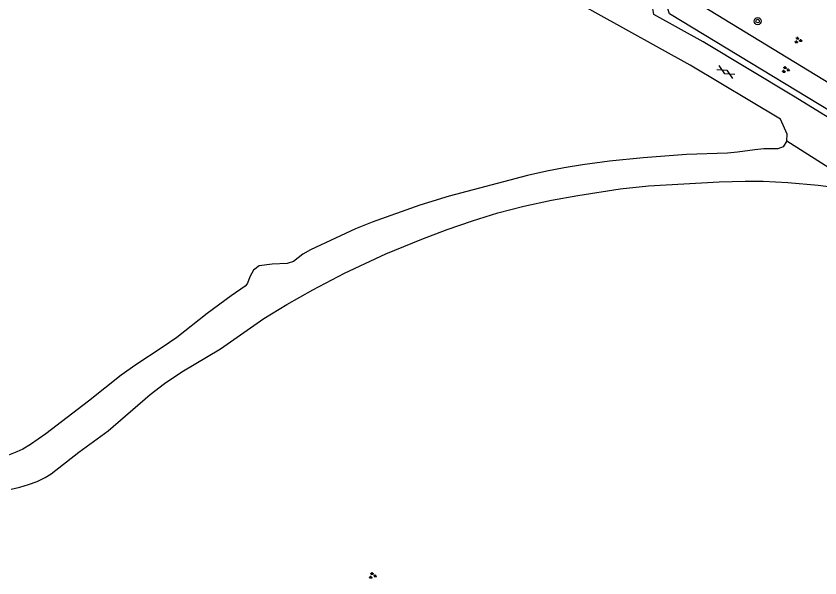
# Model space of a CAD drawing. Extents: x 128999 to 131010, y 395498 to 399007.
# Drawn here: x 130815.6 to 130905.2, y 398065.6 to 398128.3 of the extents above; entities that cross this region are included whole.
import ezdxf

# ---------------------------------------------------------------- set-up
doc = ezdxf.new("R2010")
doc.units = 0
for name, color, linetype in [('gg-afsc-hekwerk', 7, 'Continuous'), ('gg-knt-verharding', 7, 'Continuous'), ('gt-grn-groengrens', 7, 'Continuous'), ('gt-grn-weggrens', 7, 'Continuous'), ('gt-symb-boom', 7, 'Continuous'), ('gt-symb-gesloten verharding', 7, 'Continuous'), ('gt-symb-groenvak', 7, 'Continuous')]:
    doc.layers.add(name, color=color, linetype=linetype)

# ---------------------------------------------------------------- blocks, each defined once
blk = doc.blocks.new('gt0-GESVH1')
at = {"layer": 'gt-symb-gesloten verharding'}
for p, q in [((-0.992, -0.261), (0.008, 0.239)), ((0.008, -0.261), (-0.992, 0.239)), ((0.008, 0.239), (1.008, -0.261)), ((1.008, 0.239), (0.008, -0.261))]:
    blk.add_line(p, q, dxfattribs=at)
blk = doc.blocks.new('gt0-BOOM')
at = {"layer": 'gt-symb-boom'}
for radius in [0.4, 0.2]:
    blk.add_circle((0, 0), radius, dxfattribs=at)
blk = doc.blocks.new('gt0-GRVAK')
at = {"layer": 'gt-symb-groenvak'}
for p, q in [((-0.11, 0.189), (-0.228, 0.24)), ((-0.182, 0.153), (0.088, 0.153)), ((-0.091, 0.211), (-0.156, 0.322)), ((-0.047, 0.214), (-0.047, 0.393)), ((-0.004, 0.211), (0.061, 0.322)), ((0.015, 0.189), (0.133, 0.24)), ((0.262, -0.052), (0.197, 0.059)), ((0.305, -0.049), (0.305, 0.13)), ((0.349, -0.052), (0.414, 0.059)), ((-0.245, -0.228), (-0.363, -0.177)), ((-0.318, -0.264), (-0.047, -0.264)), ((-0.226, -0.206), (-0.291, -0.095)), ((-0.183, -0.203), (-0.183, -0.024)), ((-0.139, -0.206), (-0.074, -0.095)), ((-0.12, -0.228), (-0.002, -0.177)), ((0.243, -0.074), (0.125, -0.023)), ((0.17, -0.11), (0.441, -0.11)), ((0.368, -0.074), (0.486, -0.023))]:
    blk.add_line(p, q, dxfattribs=at)

msp = doc.modelspace()

# ---------------------------------------------------------------- linework, layer by layer
at = {"layer": 'gg-afsc-hekwerk'}
msp.add_lwpolyline([(130922.97, 398120.477), (130918.076, 398113.548), (130888.18, 398131.797), (130887.215, 398132.226)], dxfattribs=at)
at = {"layer": 'gg-knt-verharding'}
for points in [[(130900.802, 398116.768), (130890.714, 398122.787), (130880.138, 398128.687), (130868.978, 398134.962), (130857.756, 398141.234), (130847.393, 398147.37), (130836.742, 398154.206), (130825.75, 398161.035), (130815.302, 398165.603)], [(130912.436, 398113.06), (130902.233, 398119.326), (130892.153, 398125.419), (130886.686, 398128.449), (130885.979, 398132.731), (130886.014, 398132.761)], [(130901.51, 398114.378), (130901.526, 398115.09), (130900.802, 398116.768)], [(130901.51, 398114.378), (130901.087, 398113.698), (130900.489, 398113.468), (130898.945, 398113.461), (130897.933, 398113.375), (130895.992, 398113.093), (130894.866, 398113.002), (130890.325, 398112.827), (130885.476, 398112.465), (130881.71, 398112.089), (130878.736, 398111.694), (130876.689, 398111.355), (130874.726, 398110.972), (130872.601, 398110.49), (130863.866, 398108.193), (130860.597, 398107.179), (130855.285, 398105.299), (130853.427, 398104.557), (130848.409, 398102.199), (130847.527, 398101.731), (130846.502, 398100.919), (130845.803, 398100.682), (130844.131, 398100.599), (130842.668, 398100.426), (130842.032, 398099.938), (130841.66, 398099.26), (130841.345, 398098.433), (130841.112, 398098.151), (130839.546, 398097.072), (130836.89, 398095.119), (130833.511, 398092.439), (130831.862, 398091.308), (130828.917, 398089.402), (130827.281, 398088.253), (130823.653, 398085.32), (130818.905, 398081.688), (130817.186, 398080.501), (130816.319, 398080.002), (130815.667, 398079.689), (130814.735, 398079.321)], [(130815.024, 398075.539), (130816.012, 398075.753), (130816.982, 398076.029), (130817.921, 398076.383), (130818.811, 398076.826), (130819.48, 398077.249), (130822.571, 398079.655), (130825.854, 398082.023), (130830.521, 398086.086), (130832.113, 398087.3), (130834.07, 398088.608), (130838.355, 398091.183), (130843.212, 398094.545), (130845.766, 398096.12), (130848.644, 398097.745), (130852.187, 398099.602), (130856.8, 398101.751), (130860.826, 398103.413), (130863.632, 398104.479), (130866.468, 398105.461), (130869.285, 398106.316), (130872.191, 398107.065), (130875.254, 398107.734), (130878.203, 398108.284), (130882.929, 398109.019), (130886.081, 398109.355), (130893.934, 398109.807), (130896.857, 398109.883), (130898.858, 398109.866), (130901.604, 398109.726), (130904.986, 398109.415), (130906.975, 398109.174)]]:
    msp.add_lwpolyline(points, dxfattribs=at)
at = {"layer": 'gt-grn-groengrens'}
msp.add_lwpolyline([(130912.837, 398113.732), (130888.427, 398128.527), (130887.215, 398132.226)], dxfattribs=at)
at = {"layer": 'gt-grn-weggrens'}
msp.add_line((130901.51, 398114.378), (130911.369, 398108.067), dxfattribs=at)

# ---------------------------------------------------------------- block references
at = {"layer": 'gt-symb-boom'}
msp.add_blockref('gt0-BOOM', (130898.245, 398127.711), dxfattribs=at)
at = {"layer": 'gt-symb-gesloten verharding', "rotation": -29.666715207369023}
msp.add_blockref('gt0-GESVH1', (130894.688, 398122.05), dxfattribs=at)
at = {"layer": 'gt-symb-groenvak'}
for p in [(130902.742, 398125.573), (130901.352, 398122.296), (130855.312, 398065.891)]:
    msp.add_blockref('gt0-GRVAK', p, dxfattribs=at)

doc.saveas('drawing.dxf')
